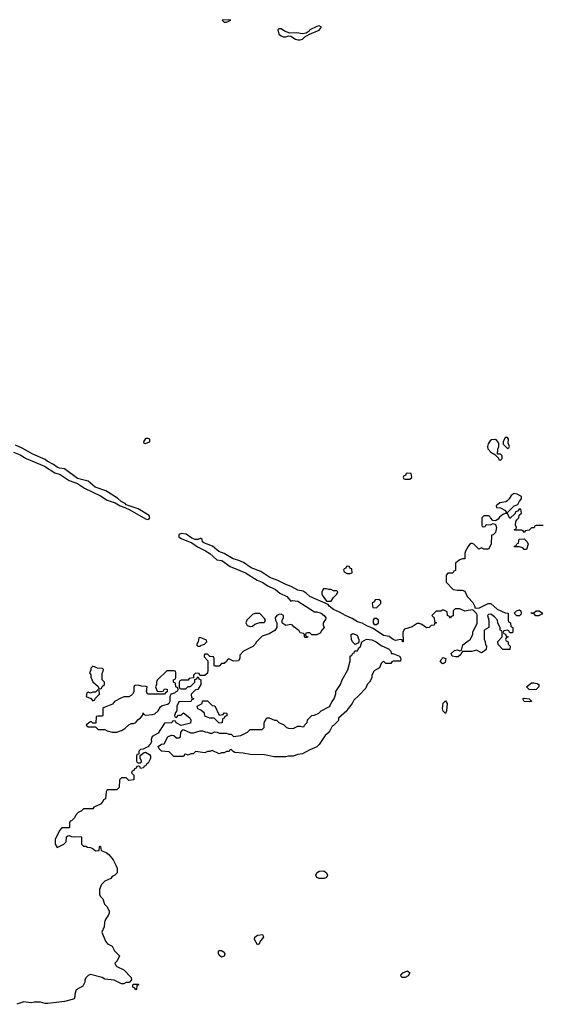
# Model space of a CAD drawing. Header units: inches. Extents: x 2769379 to 2883802, y 684208 to 828654.
# Tile 284 of 298: x 2836235 to 2840630, y 820385 to 828654. Entities that reach past the tile are written whole.
import ezdxf

# ---------------------------------------------------------------- set-up
doc = ezdxf.new("R2010")
doc.units = ezdxf.units.IN
doc.header["$MEASUREMENT"] = 0
doc.layers.add('C8832', color=7, linetype='Continuous')
doc.layers.add('C8842', color=7, linetype='Continuous')

msp = doc.modelspace()

# ---------------------------------------------------------------- linework, layer by layer
at = {"layer": 'C8832', "color": 2, "elevation": 2}
for points in [[(2837990, 828654), (2837934, 828650), (2837950, 828634), (2837970, 828634), (2837990, 828642), (2838006, 828650)], [(2838750, 828602), (2838730, 828597.2), (2838671.3, 828570), (2838663.5, 828556.5), (2838639.8, 828540.2), (2838610, 828536), (2838562.5, 828542.5), (2838502, 828542), (2838458.9, 828558.9), (2838430, 828576), (2838410, 828578), (2838402, 828570), (2838411.1, 828531.1), (2838430, 828518), (2838450, 828511.3), (2838470, 828511.3), (2838490, 828518), (2838510, 828516), (2838550, 828491.3), (2838570, 828484.7), (2838590, 828484.7), (2838608.9, 828491.1), (2838628.7, 828511.3), (2838667.3, 828532.7), (2838750, 828564.7), (2838768, 828590)], [(2837310, 825138), (2837290, 825138), (2837274, 825110), (2837278, 825098), (2837290, 825094), (2837310, 825102), (2837326, 825110), (2837326, 825130)], [(2839490, 824846), (2839478, 824842), (2839472.7, 824827.3), (2839458, 824822), (2839454, 824810), (2839458, 824798), (2839470, 824794), (2839510, 824794), (2839526, 824810), (2839522, 824842)], [(2838990, 824066), (2838978, 824062), (2838972.7, 824047.3), (2838958, 824042), (2838954, 824030), (2838958, 824018), (2838983.6, 824003.6), (2839010, 824002), (2839026, 824010), (2839022, 824042), (2839007.3, 824047.3), (2839002, 824062)], [(2838810, 823875.3), (2838786.4, 823873.6), (2838772, 823850), (2838772, 823830), (2838782, 823810), (2838810, 823772), (2838850, 823772), (2838870, 823802), (2838898, 823830), (2838906, 823850), (2838898, 823858), (2838870, 823858), (2838848.4, 823868.4), (2838828.9, 823868.9)], [(2839250, 823786), (2839218, 823782), (2839212.7, 823767.3), (2839194, 823750), (2839198, 823718), (2839230, 823714), (2839266, 823750), (2839266, 823770)], [(2838210, 823668), (2838190, 823658), (2838142, 823610), (2838132, 823590), (2838145.4, 823565.4), (2838170, 823558), (2838190, 823562), (2838210, 823578), (2838250, 823592), (2838287.3, 823592.7), (2838296.4, 823603.6), (2838298, 823610), (2838290, 823626), (2838250, 823666)], [(2839230, 823626), (2839210, 823626), (2839202, 823610), (2839202, 823590), (2839210, 823574), (2839230, 823574), (2839246, 823590), (2839246, 823610)], [(2839352, 823332), (2839368, 823332), (2839422, 823310), (2839434, 823290), (2839432.7, 823267.3), (2839370, 823266), (2839358, 823262), (2839350, 823246), (2839308.4, 823248.4), (2839290, 823266), (2839270, 823246), (2839254, 823210), (2839210, 823186), (2839192, 823150), (2839190, 823126), (2839172, 823090), (2839152, 823070), (2839139.8, 823040.2), (2839082, 822978), (2839039.8, 822940.2), (2839024.7, 822910), (2838991.1, 822868.9), (2838982, 822850), (2838912, 822788), (2838910, 822768), (2838870, 822726), (2838858, 822722), (2838832, 822670), (2838798, 822642), (2838750, 822568), (2838730, 822548), (2838670, 822522), (2838610, 822488.7), (2838570, 822482), (2838530, 822469), (2838491.1, 822468.9), (2838470, 822464), (2838370, 822464), (2838290, 822479), (2838170, 822482), (2838110, 822495.3), (2838040.4, 822500.4), (2838027.3, 822507.3), (2838010, 822526), (2837998, 822522), (2837992, 822508), (2837970, 822508), (2837950, 822498), (2837930, 822498), (2837910, 822488.7), (2837850, 822518), (2837831.6, 822508.4), (2837810, 822508), (2837790, 822498), (2837710, 822508), (2837690, 822488), (2837672.7, 822487.3), (2837650, 822478), (2837630, 822486), (2837618, 822482), (2837614, 822470), (2837607.3, 822467.3), (2837530, 822466), (2837490, 822506), (2837426, 822510), (2837406, 822530), (2837398, 822550), (2837426, 822570), (2837448, 822572), (2837478, 822630), (2837490, 822638), (2837510, 822644.7), (2837530, 822642), (2837550, 822622), (2837570, 822622), (2837586, 822630), (2837588.4, 822671.6), (2837608, 822692), (2837670, 822664.7), (2837694.6, 822665.4), (2837750, 822682), (2837770, 822682), (2837792.7, 822672.7), (2837811.6, 822671.6), (2837830, 822662), (2837850, 822662), (2837870, 822672), (2837891.6, 822671.6), (2837910, 822662), (2837970, 822662), (2837990, 822654), (2838010, 822654), (2838030, 822634), (2838090, 822642), (2838146, 822670), (2838170, 822692), (2838270, 822694), (2838286, 822710), (2838288.4, 822751.6), (2838310, 822792), (2838330, 822792), (2838372.7, 822772.7), (2838391.6, 822771.6), (2838414, 822750), (2838450, 822734), (2838474, 822710), (2838490, 822704.7), (2838530, 822702), (2838570, 822722), (2838590, 822722), (2838610, 822714), (2838622, 822718), (2838626, 822730), (2838647.3, 822752.7), (2838650, 822774), (2838686, 822810), (2838710, 822812), (2838746, 822830), (2838766, 822850), (2838830, 822882), (2838838, 822890), (2838854.6, 822925.4), (2838875.3, 822950), (2838888.4, 822991.6), (2838889.1, 823010.9), (2838928.9, 823071.1), (2838942, 823110), (2838990, 823194), (2839008, 823270), (2839008, 823310), (2839022, 823318), (2839030, 823334), (2839042, 823338), (2839047.3, 823352.7), (2839070, 823354), (2839082, 823378), (2839095.3, 823390), (2839106, 823430), (2839147.3, 823452.7), (2839190, 823447.3), (2839226, 823430), (2839270, 823398.8), (2839331, 823370), (2839351, 823350)], [(2837750, 823466), (2837738, 823462), (2837734, 823430), (2837722, 823410), (2837722, 823402), (2837730, 823394), (2837750, 823394), (2837758, 823402), (2837770, 823404.7), (2837786, 823410), (2837806, 823430), (2837802, 823442)], [(2839050, 823406), (2839028, 823428), (2839019, 823450), (2839016.4, 823483.6), (2839018, 823490), (2839030, 823498), (2839066.4, 823486.4), (2839081, 823450), (2839082, 823430), (2839078, 823422)], [(2839790, 823244), (2839778, 823250), (2839764, 823270), (2839790, 823298), (2839812, 823290), (2839805.4, 823254.6)], [(2837530, 823186), (2837470, 823186), (2837390, 823106), (2837382, 823090), (2837382, 823070), (2837374, 823050), (2837390, 823014), (2837427.3, 823012.7), (2837442, 823018), (2837450, 823034), (2837472.7, 823032.7), (2837474, 823010), (2837458, 823002), (2837451.6, 822988.4), (2837310, 822988.7), (2837298, 823010), (2837306, 823050), (2837295.3, 823055.3), (2837256.4, 823056.4), (2837230, 823066), (2837198, 823062), (2837192.7, 823047.3), (2837192, 823010), (2837182, 822990), (2837170, 822978), (2837150, 822968), (2837110, 822968), (2837083.6, 822956.4), (2837031.6, 822928.4), (2837015.3, 822904.7), (2836943.6, 822876.4), (2836934, 822870), (2836934, 822810), (2836930, 822806), (2836890, 822806), (2836878, 822802), (2836872.7, 822747.3), (2836850, 822746), (2836838, 822758), (2836830, 822758), (2836814, 822750), (2836794, 822730), (2836810, 822714), (2836870, 822714), (2836892.7, 822692.7), (2836950, 822692), (2836970, 822682), (2837011.6, 822671.6), (2837050, 822671.3), (2837090, 822684.7), (2837118, 822702), (2837150, 822732), (2837170, 822742), (2837190, 822742), (2837210, 822752), (2837225.2, 822774.8), (2837248, 822790), (2837266, 822810), (2837270, 822834), (2837278, 822818), (2837290, 822814), (2837350, 822818), (2837370, 822824.7), (2837398, 822850), (2837416.4, 822883.6), (2837430, 822894), (2837474.6, 822905.4), (2837490, 822914), (2837498, 822930), (2837498, 822970), (2837507.3, 822992.7), (2837538, 823002), (2837547.3, 823012.7), (2837562, 823018), (2837566, 823030), (2837562, 823042), (2837546, 823050), (2837542, 823082), (2837526, 823090), (2837526, 823110), (2837542, 823118), (2837546, 823130), (2837546, 823170), (2837542, 823182)], [(2836850, 823226), (2836832.7, 823207.3), (2836831.6, 823188.4), (2836822, 823170), (2836831.6, 823151.6), (2836832.7, 823132.7), (2836850, 823094), (2836892.7, 823052.7), (2836898, 823038), (2836910, 823034), (2836922, 823038), (2836927.3, 823052.7), (2836946, 823070), (2836946, 823090), (2836926, 823110), (2836927.3, 823167.3), (2836936.4, 823183.6), (2836938, 823198), (2836930, 823206), (2836888.4, 823208.4)], [(2836890, 823026), (2836870, 823006), (2836850, 823006), (2836830, 822998), (2836810, 823006), (2836798, 823002), (2836794, 822970), (2836832.7, 822952.7), (2836850, 822934), (2836862, 822938), (2836867.3, 822952.7), (2836906, 822990), (2836902, 823022)], [(2837910, 822814), (2837942, 822818), (2837950, 822834), (2837974, 822830), (2837972.7, 822807.3), (2837958, 822802), (2837952, 822788), (2837938, 822782), (2837934, 822750), (2837930, 822748), (2837910, 822746), (2837867.3, 822787.3), (2837830, 822788), (2837790, 822806), (2837786, 822830), (2837756.4, 822856.4), (2837730, 822866), (2837726, 822890), (2837766, 822910), (2837770, 822934), (2837810, 822934), (2837850, 822894), (2837872.7, 822892.7)], [(2839810, 822828), (2839790, 822846), (2839785.2, 822870), (2839790, 822914), (2839810, 822934), (2839822, 822910), (2839818, 822850)], [(2838750, 821442.7), (2838729.5, 821449.5), (2838721.2, 821470), (2838729.2, 821490), (2838750, 821504), (2838786.8, 821506.8), (2838811, 821490), (2838817.3, 821470), (2838810, 821449.2), (2838790, 821442.7)], [(2838230, 820884), (2838205.2, 820930), (2838209, 820950), (2838230, 820966), (2838274, 820970), (2838282, 820950), (2838258, 820922), (2838242, 820890)], [(2837930, 820782), (2837910, 820798), (2837904, 820810), (2837904, 820830), (2837910, 820838), (2837930, 820838), (2837950, 820822), (2837958, 820810), (2837950, 820788.7)], [(2839470, 820609), (2839446, 820610), (2839438, 820618), (2839435.3, 820630), (2839449.6, 820650.4), (2839490, 820666), (2839510.5, 820649.5), (2839495.9, 820624.1)], [(2837210, 820506), (2837202, 820522), (2837186, 820530), (2837186, 820550), (2837190, 820554), (2837230, 820554), (2837234, 820550), (2837218, 820542), (2837214, 820510)]]:
    msp.add_lwpolyline(points, close=True, dxfattribs=at)
for points in [[(2836182.8, 825022.8), (2836238.4, 824998.4), (2836288.4, 824968.4), (2836443.9, 824903.9), (2836528.5, 824848.5), (2836573.4, 824833.4), (2836650, 824784.9), (2836718.8, 824758.8), (2836778.8, 824718.8), (2836914.2, 824654.2), (2836970, 824618.8), (2837035.2, 824595.2), (2837078, 824570), (2837118, 824558), (2837159.1, 824539.1), (2837290, 824462.8), (2837310, 824456), (2837319.3, 824460.7), (2837328.7, 824470), (2837322, 824490), (2837230, 824545.2), (2837130, 824579), (2837119, 824590), (2837086.6, 824606.6), (2837055.6, 824635.6), (2836957.2, 824697.2), (2836869.5, 824729.5), (2836810, 824778), (2836721.2, 824801.2), (2836610, 824882), (2836570, 824889), (2836550, 824897.2), (2836519.1, 824919.1), (2836465.4, 824945.4), (2836450, 824961.2), (2836344.2, 825004.2), (2836256.6, 825056.6), (2836200.1, 825080.1)], [(2840000, 823691.3), (2839970, 823686), (2839930, 823706), (2839890, 823706), (2839874, 823690), (2839872.7, 823647.3), (2839858, 823642), (2839850, 823628), (2839842, 823642), (2839826, 823650), (2839822, 823682), (2839796.4, 823696.4), (2839783.6, 823696.4), (2839770, 823686), (2839730, 823686), (2839694, 823650), (2839714, 823630), (2839718, 823598), (2839734, 823590), (2839718, 823582), (2839714, 823570), (2839690, 823566), (2839671.6, 823548.4), (2839650, 823546), (2839610, 823575.3), (2839590, 823582), (2839570, 823582), (2839530, 823555.3), (2839465.4, 823534.6), (2839452, 823510), (2839454, 823430), (2839448, 823430), (2839446, 823446), (2839430, 823448), (2839390, 823441.2), (2839370, 823449.3), (2839335.1, 823475.1), (2839290, 823483.7), (2839201.2, 823541.2), (2839150, 823562.7), (2839110, 823587), (2839070, 823598), (2839026, 823626), (2838970, 823649.6), (2838919.7, 823679.7), (2838870, 823702), (2838834, 823730), (2838824, 823744), (2838669, 823810), (2838638.6, 823838.6), (2838613.6, 823853.6), (2838570, 823862.7), (2838514.5, 823894.5), (2838468.7, 823910), (2838402.9, 823942.9), (2838334, 823970), (2838258.7, 824018.7), (2838179, 824050), (2838114.7, 824094.7), (2838073.6, 824113.6), (2838026, 824126), (2837952.1, 824172.1), (2837907, 824187), (2837854, 824234), (2837780.2, 824260.2), (2837768, 824270), (2837767.3, 824287.3), (2837756.4, 824296.4), (2837750, 824298), (2837731.3, 824288.7), (2837708.7, 824288.7), (2837680.2, 824300.2), (2837632.7, 824332.7), (2837590, 824339), (2837572, 824330), (2837572, 824310), (2837590, 824298), (2837679.8, 824259.8), (2837726.4, 824226.4), (2837794, 824194), (2837830.5, 824170.5), (2837890, 824118.8), (2837932.8, 824112.8), (2838002.5, 824062.5), (2838130, 824007.7), (2838228.4, 823948.4), (2838271, 823930), (2838318.4, 823898.4), (2838381, 823870), (2838419.1, 823839.1), (2838478, 823810), (2838510, 823772), (2838524.7, 823775.3), (2838570, 823770.4), (2838710, 823682), (2838730, 823681), (2838764.7, 823670), (2838790.8, 823650), (2838804.7, 823630), (2838802, 823618), (2838782, 823590), (2838782, 823570), (2838791.6, 823548.4), (2838771.6, 823528.4), (2838756.9, 823503.1), (2838730, 823488), (2838688, 823488), (2838670, 823506), (2838650, 823506), (2838638, 823502), (2838634, 823490), (2838638, 823478), (2838654, 823470), (2838650, 823466), (2838630, 823466), (2838626, 823470), (2838626, 823490), (2838618, 823498), (2838590, 823506), (2838580.4, 823520.4), (2838536.4, 823556.4), (2838526, 823570), (2838510, 823575.3), (2838470, 823566), (2838443.1, 823583.1), (2838438, 823590), (2838438, 823610), (2838448.7, 823630), (2838448, 823650), (2838430, 823662), (2838410, 823659), (2838392, 823650), (2838378, 823630), (2838381, 823610), (2838392, 823590), (2838392, 823550), (2838376.9, 823523.1), (2838330, 823495.3), (2838270, 823478), (2838222, 823430), (2838212, 823410), (2838191.1, 823388.9), (2838114, 823350), (2838083.6, 823316.4), (2838082, 823290), (2838071.3, 823268.7), (2838030, 823266), (2837990, 823286), (2837978, 823282), (2837972.7, 823267.3), (2837950, 823246), (2837930, 823246), (2837910, 823226), (2837870, 823226), (2837866, 823230), (2837866, 823290), (2837862, 823302), (2837830, 823306), (2837810, 823326), (2837790, 823326), (2837783.6, 823316.4), (2837783.6, 823303.6), (2837814, 823270), (2837814, 823190), (2837810, 823166), (2837790, 823146), (2837746, 823146), (2837742, 823162), (2837710, 823166), (2837694, 823150), (2837694, 823126), (2837658, 823122), (2837650, 823106), (2837590, 823106), (2837578, 823102), (2837574, 823090), (2837574, 823050), (2837578, 823038), (2837590, 823034), (2837630, 823034), (2837650, 823054), (2837670, 823054), (2837706, 823090), (2837706, 823114), (2837722, 823118), (2837727.3, 823132.7), (2837734, 823134), (2837738, 823118), (2837754, 823110), (2837754, 823070), (2837731.3, 823028.7), (2837710, 823026), (2837674, 822990), (2837678, 822958), (2837692.7, 822952.7), (2837692.7, 822947.3), (2837678, 822942), (2837674, 822930), (2837667.3, 822927.3), (2837570, 822926), (2837554, 822890), (2837554, 822850), (2837543.6, 822836.4), (2837534, 822810), (2837538, 822798), (2837550, 822794), (2837567.3, 822812.7), (2837590, 822814), (2837610, 822834), (2837662, 822790), (2837672, 822770), (2837670, 822746), (2837590, 822726), (2837548.4, 822748.4), (2837542, 822762), (2837530, 822766), (2837518, 822762), (2837511.6, 822748.4), (2837450, 822746), (2837398, 822662), (2837346.4, 822633.6), (2837338, 822610), (2837342, 822590), (2837331.3, 822568.7), (2837310, 822548), (2837272.7, 822527.3), (2837250, 822526), (2837234, 822510), (2837234, 822486), (2837218, 822482), (2837214, 822470), (2837214, 822430), (2837218, 822418), (2837230, 822414), (2837250, 822414), (2837258, 822422), (2837258, 822430), (2837246, 822450), (2837246, 822474), (2837280.4, 822499.6), (2837290, 822502), (2837323.6, 822483.6), (2837332, 822470), (2837334, 822450), (2837314, 822410), (2837298, 822402), (2837294, 822390), (2837278, 822382), (2837274, 822370), (2837250, 822366), (2837242, 822382), (2837230, 822386), (2837218, 822382), (2837212.7, 822367.3), (2837198, 822362), (2837192.7, 822347.3), (2837178, 822342), (2837174, 822330), (2837194, 822310), (2837192, 822270), (2837150, 822266), (2837130, 822286), (2837090, 822286), (2837074, 822270), (2837070, 822206), (2837050, 822186), (2836970, 822186), (2836962, 822170), (2836954, 822110), (2836938, 822102), (2836932.7, 822087.3), (2836912.7, 822067.3), (2836858, 822042), (2836850, 822026), (2836770, 822026), (2836754, 822010), (2836725.4, 821994.6), (2836702, 821970), (2836694, 821950), (2836670, 821926), (2836658, 821922), (2836654, 821910), (2836654, 821870), (2836650, 821866), (2836590, 821866), (2836570, 821846), (2836532, 821770), (2836532, 821730), (2836550, 821702), (2836606, 821730), (2836626, 821750), (2836628.4, 821791.6), (2836640.4, 821799.6), (2836650, 821802), (2836670, 821794), (2836692.7, 821792.7), (2836750, 821794), (2836754, 821790), (2836754, 821730), (2836770, 821714), (2836790, 821714), (2836803.6, 821703.6), (2836830, 821702), (2836852, 821692), (2836870, 821674), (2836902, 821678), (2836906, 821710), (2836910, 821714), (2836914, 821710), (2836918, 821678), (2836959.6, 821659.6), (2836983.6, 821643.6), (2837019.8, 821599.8), (2837039.6, 821559.6), (2837052.7, 821527.3), (2837054, 821490), (2837034, 821470), (2837010, 821458), (2836998.8, 821441.2), (2836950, 821418), (2836922, 821390), (2836904.7, 821350), (2836904.7, 821310), (2836910, 821294), (2836934, 821270), (2836946.4, 821226.4), (2836965.4, 821205.4), (2836984.7, 821170), (2836984.7, 821150), (2836978, 821130), (2836956.9, 821103.1), (2836945.4, 821074.6), (2836943.6, 821036.4), (2836924.7, 820990), (2836956, 820916), (2836971.6, 820891.6), (2837012, 820872), (2837030, 820834), (2837071.6, 820791.6), (2837054, 820750), (2837034, 820730), (2837042, 820710), (2837050, 820702), (2837110, 820674), (2837171.6, 820611.6), (2837174, 820590), (2837152.7, 820567.3), (2837130, 820568), (2837110, 820558), (2837090, 820558), (2837027.3, 820587.3), (2836950, 820595.3), (2836926, 820610), (2836830, 820635.3), (2836810, 820628), (2836792, 820610), (2836782, 820590), (2836782, 820570), (2836763.6, 820536.4), (2836710, 820506), (2836698, 820470), (2836698, 820450), (2836691.3, 820430), (2836675.9, 820424.1), (2836610, 820408.2), (2836470, 820392), (2836450, 820392), (2836410, 820402.9), (2836357.1, 820402.9), (2836330, 820398), (2836270, 820405.6), (2836210, 820385.1)], [(2840000, 824228.5), (2839978, 824190), (2839972, 824170), (2839970, 824126), (2839950, 824126), (2839923.6, 824116.4), (2839894, 824090), (2839892.7, 824027.3), (2839878, 824022), (2839870, 824006), (2839830, 824006), (2839814, 823990), (2839814, 823930), (2839874, 823870), (2839910, 823862), (2839950, 823862), (2839970, 823854), (2839991.1, 823811.1), (2840000, 823801.8)], [(2840000, 823347.7), (2839952.7, 823347.3), (2839942, 823338), (2839936.9, 823323.1), (2839916, 823304), (2839896.9, 823303.1), (2839866, 823310), (2839858, 823330), (2839884.7, 823355.3), (2839910, 823362), (2839930, 823354), (2839942, 823358), (2839954.6, 823405.4), (2840000, 823438.8)]]:
    msp.add_lwpolyline(points, dxfattribs=at)
at = {"layer": 'C8842', "color": 2, "elevation": 2}
for points in [[(2840228.7, 825128.7), (2840195.3, 825124.7), (2840183.5, 825116.5), (2840167.1, 825092.9), (2840161, 825070), (2840164.7, 825050), (2840190, 825022), (2840223.6, 825003.6), (2840252.7, 824972.7), (2840258, 824958), (2840270, 824954), (2840286, 824970), (2840286, 824990), (2840270, 825006), (2840246, 825006), (2840247.3, 825047.3), (2840258, 825070), (2840256.4, 825096.4), (2840240.4, 825120.4)], [(2840330, 825146), (2840310, 825146), (2840292, 825110), (2840292, 825090), (2840330, 825054), (2840342, 825058), (2840346, 825070), (2840336.4, 825096.4), (2840338, 825130)], [(2840384.7, 824675.3), (2840360.7, 824659.3), (2840344.7, 824630), (2840327.1, 824612.9), (2840314.8, 824605.2), (2840264.7, 824595.3), (2840234, 824570), (2840238, 824558), (2840270, 824554), (2840311.6, 824531.6), (2840318, 824518), (2840330, 824514), (2840386, 824570), (2840416.4, 824583.6), (2840429.1, 824610.9), (2840448, 824630), (2840446, 824650), (2840410, 824668.7)], [(2840470, 824206), (2840458, 824218), (2840430, 824226), (2840390, 824226), (2840386, 824230), (2840402, 824238), (2840410, 824254), (2840422, 824258), (2840427.3, 824292.7), (2840470, 824294), (2840494, 824270), (2840502, 824250), (2840490, 824206)], [(2840430, 823648), (2840408.4, 823648.4), (2840386, 823670), (2840406, 823690), (2840430, 823698), (2840442, 823690), (2840444.7, 823670), (2840442, 823658)], [(2840590, 823648), (2840568.4, 823648.4), (2840550, 823666), (2840530, 823668), (2840528, 823672), (2840550, 823674), (2840569.1, 823690.9), (2840594, 823690), (2840622, 823670), (2840618, 823662)], [(2840550, 823026), (2840510, 823029.2), (2840488, 823050), (2840530, 823084.7), (2840550, 823086), (2840578.8, 823078.8), (2840592, 823070), (2840592, 823050), (2840570, 823029.3)], [(2840510, 822925.2), (2840470, 822929), (2840458, 822950), (2840470, 822954.8), (2840510, 822950.8), (2840530, 822932), (2840530, 822929)]]:
    msp.add_lwpolyline(points, close=True, dxfattribs=at)
for points in [[(2840630, 824406), (2840570, 824406), (2840558, 824402), (2840552.7, 824387.3), (2840530, 824386), (2840510, 824366), (2840478, 824362), (2840470, 824346), (2840462, 824362), (2840450, 824366), (2840390, 824366), (2840386, 824370), (2840402, 824378), (2840406, 824390), (2840398, 824410), (2840400.4, 824439.6), (2840407.3, 824452.7), (2840426, 824470), (2840427.3, 824492.7), (2840446, 824510), (2840442, 824542), (2840430, 824546), (2840412.7, 824527.3), (2840398, 824522), (2840392.7, 824507.3), (2840350, 824466), (2840330, 824506), (2840310, 824506), (2840290, 824498), (2840262.8, 824477.2), (2840250, 824458), (2840230, 824446), (2840207.3, 824447.3), (2840186, 824470), (2840182, 824482), (2840170, 824486), (2840130, 824486), (2840114, 824470), (2840114, 824410), (2840118, 824398), (2840130, 824394), (2840142, 824398), (2840150, 824414), (2840187.3, 824412.7), (2840210, 824422), (2840230, 824414), (2840238, 824390), (2840230, 824348), (2840210, 824328), (2840194, 824326), (2840192, 824250), (2840171.3, 824208.7), (2840130, 824208), (2840110, 824218), (2840088, 824208), (2840046, 824250), (2840036.4, 824256.4), (2840023.6, 824256.4), (2840010, 824246), (2840000, 824228.5)], [(2840000, 823801.8), (2840039.8, 823759.8), (2840054, 823726), (2840054, 823714), (2840090, 823712), (2840168.4, 823751.6), (2840190, 823752), (2840243.5, 823703.5), (2840310, 823672), (2840334, 823670), (2840334, 823610), (2840338, 823598), (2840354, 823590), (2840358, 823558), (2840374, 823550), (2840374, 823510), (2840370, 823506), (2840350, 823506), (2840342, 823522), (2840330, 823526), (2840298, 823522), (2840294, 823510), (2840298, 823498), (2840312.7, 823492.7), (2840318, 823478), (2840334, 823470), (2840318, 823462), (2840314, 823450), (2840318, 823438), (2840334, 823430), (2840334, 823410), (2840351.6, 823391.6), (2840350, 823366), (2840290, 823366), (2840250, 823406), (2840248.4, 823431.6), (2840286, 823470), (2840286, 823510), (2840282, 823522), (2840268, 823528), (2840267.3, 823547.3), (2840248, 823590), (2840246, 823610), (2840220.4, 823640.4), (2840190, 823662), (2840170, 823658), (2840162, 823650), (2840172, 823610), (2840174, 823550), (2840132.7, 823527.3), (2840132.7, 823452.7), (2840142, 823430), (2840143.6, 823403.6), (2840152, 823392), (2840150, 823366), (2840134, 823350), (2840110, 823338), (2840070, 823358), (2840030, 823348), (2840000, 823347.7)], [(2840000, 823438.8), (2840015.3, 823450), (2840038, 823490), (2840038, 823510), (2840075.3, 823584.7), (2840075.3, 823655.3), (2840068.4, 823668.4), (2840038, 823698), (2840000, 823691.3)]]:
    msp.add_lwpolyline(points, dxfattribs=at)

doc.saveas('drawing.dxf')
